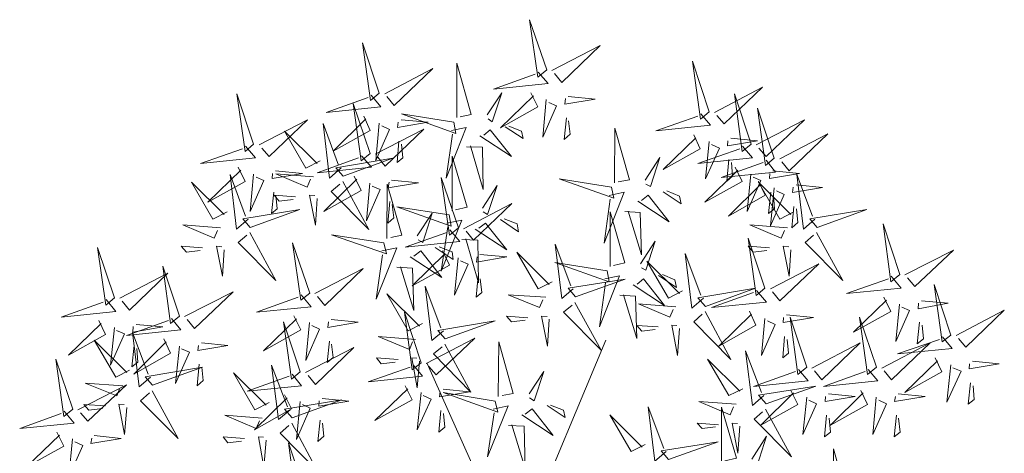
# Model space of a CAD drawing. Header units: millimetres. Extents: x 918404 to 1362154, y 4120617 to 4364104.
# Tile 494 of 649: x 1264244 to 1264493, y 4128076 to 4128185. Entities that reach past the tile are written whole.
import ezdxf

# ---------------------------------------------------------------- set-up
doc = ezdxf.new("R2010")
doc.units = ezdxf.units.MM
doc.header["$MEASUREMENT"] = 0
for name, color, linetype, lineweight in [('PDF_Geometry_Ном._пера__1', 1, 'Continuous', 18), ('PDF_Geometry_Ном._пера__13', 13, 'Continuous', 18), ('PDF_Geometry_Ном._пера__20', 20, 'Continuous', 18), ('PDF_Geometry_Ном._пера__21', 21, 'Continuous', 18)]:
    doc.layers.add(name, color=color, linetype=linetype, lineweight=lineweight)

msp = doc.modelspace()

# ---------------------------------------------------------------- linework, layer by layer
at = {"layer": 'PDF_Geometry_Ном._пера__1', "linetype": 'Continuous', "flags": 128}
for points in [[(1264296.44, 4128136.61), (1264292.86, 4128134.77), (1264287.44, 4128144.09), (1264295.68, 4128135.96)], [(1264301.75, 4128134.77), (1264298.82, 4128132.27), (1264297.2, 4128146.04), (1264301.1, 4128135.53)], [(1264294.81, 4128132.6), (1264285.27, 4128133.36), (1264293.19, 4128130), (1264294.05, 4128131.95)], [(1264302.18, 4128131.41), (1264308.8, 4128119.27), (1264299.26, 4128128.91), (1264301.43, 4128130.76)], [(1264295.68, 4128127.07), (1264295.25, 4128120.35), (1264293.73, 4128127.94), (1264295.14, 4128127.83)], [(1264365.05, 4128090), (1264365.16, 4128103.77), (1264368.85, 4128090.76), (1264366.03, 4128090.22)], [(1264372.86, 4128090.65), (1264376.54, 4128096.29), (1264374.16, 4128088.92), (1264372.96, 4128089.68)], [(1264363.75, 4128086.75), (1264367.55, 4128087.62), (1264362.34, 4128074.72), (1264363.97, 4128085.88)], [(1264371.01, 4128085.34), (1264378.93, 4128080.14), (1264373.62, 4128086.86), (1264371.88, 4128085.56)], [(1264377.41, 4128087.72), (1264381.96, 4128084.69), (1264381.53, 4128086.53), (1264378.28, 4128087.83)], [(1264367.65, 4128082.63), (1264371.56, 4128082.52), (1264371.88, 4128071.79), (1264368.52, 4128082.85)], [(1264449.71, 4128063.01), (1264449.82, 4128076.78), (1264453.5, 4128063.77), (1264450.68, 4128063.23)]]:
    msp.add_lwpolyline(points, dxfattribs=at)
for points in [[(1264302.29, 4128132.71), (1264314.87, 4128137.26), (1264300.45, 4128134.88)], [(1264364.29, 4128088.81), (1264351.07, 4128090.98), (1264364.94, 4128085.99)]]:
    msp.add_lwpolyline(points, close=True, dxfattribs=at)
at = {"layer": 'PDF_Geometry_Ном._пера__13', "linetype": 'Continuous', "flags": 128}
for points in [[(1264372.1, 4128056.07), (1264392.26, 4128104.2)], [(1264367.22, 4128053.25), (1264347.06, 4128098.35)]]:
    msp.add_lwpolyline(points, dxfattribs=at)
at = {"layer": 'PDF_Geometry_Ном._пера__20', "linetype": 'Continuous', "flags": 128}
for points in [[(1264377.3, 4128172.49), (1264372.96, 4128185.17), (1264375.02, 4128170.65)], [(1264334.92, 4128166.63), (1264330.69, 4128179.32), (1264332.75, 4128164.79)], [(1264418.38, 4128161.87), (1264414.15, 4128174.66), (1264416.21, 4128160.02)], [(1264429, 4128153.74), (1264424.78, 4128166.42), (1264426.73, 4128151.89)], [(1264332.64, 4128151.35), (1264328.31, 4128164.03), (1264330.37, 4128149.51)], [(1264353.78, 4128159.26), (1264340.56, 4128161.43), (1264354.32, 4128156.45)], [(1264434.86, 4128150.16), (1264430.63, 4128162.84), (1264432.69, 4128148.32)], [(1264325.81, 4128145.61), (1264338.39, 4128150.16), (1264323.97, 4128147.77)], [(1264354.97, 4128132.6), (1264350.64, 4128145.28), (1264352.7, 4128130.76)], [(1264393.67, 4128142.9), (1264380.44, 4128144.96), (1264394.32, 4128140.08)], [(1264352.59, 4128135.85), (1264339.36, 4128137.91), (1264353.13, 4128133.03)], [(1264445.7, 4128132.71), (1264458.27, 4128137.26), (1264443.85, 4128134.88)], [(1264466.62, 4128120.78), (1264462.39, 4128133.57), (1264464.34, 4128118.94)], [(1264317.36, 4128116.12), (1264313.02, 4128128.81), (1264315.08, 4128114.28)], [(1264336.11, 4128128.81), (1264322.89, 4128130.86), (1264336.76, 4128125.99)], [(1264432.47, 4128117.32), (1264428.25, 4128130), (1264430.3, 4128115.47)], [(1264392.58, 4128121.76), (1264379.36, 4128123.82), (1264393.13, 4128118.94)], [(1264384.56, 4128115.15), (1264397.14, 4128119.59), (1264382.72, 4128117.32)], [(1264417.51, 4128112.76), (1264430.09, 4128117.32), (1264415.56, 4128114.93)], [(1264479.52, 4128105.5), (1264475.29, 4128118.29), (1264477.35, 4128103.77)], [(1264345.54, 4128098.46), (1264341.31, 4128111.25), (1264343.26, 4128096.72)], [(1264351.61, 4128104.53), (1264364.29, 4128109.08), (1264349.77, 4128106.69)], [(1264443.1, 4128097.37), (1264438.87, 4128110.05), (1264440.82, 4128095.53)], [(1264460.76, 4128097.37), (1264456.43, 4128110.05), (1264458.49, 4128095.53)], [(1264432.8, 4128088.16), (1264445.37, 4128092.6), (1264430.85, 4128090.33)], [(1264316.17, 4128065.61), (1264311.94, 4128078.29), (1264313.89, 4128063.77)], [(1264408.08, 4128074.07), (1264420.66, 4128078.51), (1264406.24, 4128076.23)]]:
    msp.add_lwpolyline(points, close=True, dxfattribs=at)
for points in [[(1264378.6, 4128172.38), (1264390.85, 4128178.67), (1264381.09, 4128169.34), (1264379.25, 4128171.62)], [(1264354.54, 4128160.46), (1264354.54, 4128174.22), (1264358.22, 4128161.21), (1264355.41, 4128160.67)], [(1264336.33, 4128166.42), (1264348.47, 4128172.81), (1264338.71, 4128163.49), (1264336.87, 4128165.77)], [(1264375.13, 4128171.95), (1264377.63, 4128169.02), (1264363.86, 4128167.61), (1264374.37, 4128171.4)], [(1264362.23, 4128161.11), (1264365.92, 4128166.74), (1264363.53, 4128159.37), (1264362.45, 4128160.13)], [(1264373.29, 4128166.74), (1264375.02, 4128163.17), (1264365.59, 4128157.85), (1264373.94, 4128165.98)], [(1264419.79, 4128161.76), (1264431.93, 4128168.15), (1264422.18, 4128158.83), (1264420.33, 4128161)], [(1264332.86, 4128166.09), (1264335.35, 4128163.17), (1264321.48, 4128161.76), (1264332.1, 4128165.55)], [(1264377.19, 4128165.01), (1264376.32, 4128155.47), (1264379.79, 4128163.38), (1264377.84, 4128164.25)], [(1264382.72, 4128165.77), (1264389.55, 4128165.12), (1264381.85, 4128163.82), (1264382.07, 4128165.23)], [(1264416.32, 4128161.43), (1264418.71, 4128158.51), (1264404.94, 4128157.1), (1264415.56, 4128160.78)], [(1264304.57, 4128153.52), (1264316.82, 4128159.91), (1264307.06, 4128150.59), (1264305.22, 4128152.76)], [(1264325.27, 4128147.77), (1264322.35, 4128145.17), (1264320.72, 4128158.94), (1264324.62, 4128148.42)], [(1264331.02, 4128160.78), (1264332.64, 4128157.2), (1264323.32, 4128152), (1264331.56, 4128160.13)], [(1264334.92, 4128159.05), (1264334.05, 4128149.62), (1264337.52, 4128157.42), (1264335.57, 4128158.4)], [(1264340.45, 4128159.91), (1264347.28, 4128159.26), (1264339.58, 4128157.96), (1264339.69, 4128159.26)], [(1264382.29, 4128160.35), (1264381.74, 4128154.93), (1264383.26, 4128156.23), (1264382.83, 4128159.59)], [(1264430.3, 4128153.52), (1264442.55, 4128159.91), (1264432.8, 4128150.59), (1264430.96, 4128152.76)], [(1264319.96, 4128149.51), (1264316.38, 4128147.67), (1264310.96, 4128156.99), (1264319.2, 4128148.86)], [(1264333.94, 4128151.24), (1264346.19, 4128157.53), (1264336.44, 4128148.21), (1264334.59, 4128150.48)], [(1264353.24, 4128157.2), (1264356.92, 4128157.96), (1264351.83, 4128145.17), (1264353.45, 4128156.23)], [(1264360.39, 4128155.8), (1264368.41, 4128150.59), (1264362.99, 4128157.31), (1264361.37, 4128156.01)], [(1264366.79, 4128158.07), (1264371.34, 4128155.14), (1264370.91, 4128156.99), (1264367.76, 4128158.29)], [(1264394.43, 4128143.98), (1264394.54, 4128157.75), (1264398.22, 4128144.74), (1264395.4, 4128144.2)], [(1264436.27, 4128150.05), (1264448.41, 4128156.34), (1264438.65, 4128147.02), (1264436.81, 4128149.29)], [(1264339.9, 4128154.49), (1264339.47, 4128149.07), (1264340.88, 4128150.27), (1264340.56, 4128153.74)], [(1264414.48, 4128156.12), (1264416.11, 4128152.54), (1264406.78, 4128147.34), (1264415.02, 4128155.36)], [(1264418.38, 4128154.39), (1264417.51, 4128144.96), (1264420.98, 4128152.76), (1264419.03, 4128153.63)], [(1264423.91, 4128155.25), (1264430.63, 4128154.6), (1264423.04, 4128153.3), (1264423.15, 4128154.6)], [(1264357.03, 4128153.09), (1264361.04, 4128152.98), (1264361.26, 4128142.25), (1264358.01, 4128153.3)], [(1264426.84, 4128153.19), (1264429.33, 4128150.27), (1264415.56, 4128148.86), (1264426.19, 4128152.54)], [(1264330.47, 4128150.81), (1264332.97, 4128147.88), (1264319.2, 4128146.47), (1264329.72, 4128150.27)], [(1264353.35, 4128136.93), (1264353.35, 4128150.7), (1264357.14, 4128137.8), (1264354.21, 4128137.15)], [(1264402.23, 4128144.63), (1264405.92, 4128150.38), (1264403.53, 4128143), (1264402.34, 4128143.66)], [(1264432.8, 4128149.73), (1264435.18, 4128146.69), (1264421.42, 4128145.28), (1264432.04, 4128149.07)], [(1264423.37, 4128149.83), (1264422.83, 4128144.41), (1264424.34, 4128145.61), (1264424.02, 4128149.07)], [(1264299.26, 4128147.88), (1264300.99, 4128144.31), (1264291.56, 4128139.1), (1264299.91, 4128147.12)], [(1264308.69, 4128147.02), (1264315.52, 4128146.36), (1264307.82, 4128145.06), (1264307.93, 4128146.36)], [(1264318.33, 4128145.5), (1264308.8, 4128146.26), (1264316.71, 4128142.9), (1264317.58, 4128144.85)], [(1264424.99, 4128147.88), (1264426.73, 4128144.31), (1264417.3, 4128139.1), (1264425.64, 4128147.12)], [(1264434.53, 4128147.02), (1264441.25, 4128146.36), (1264433.67, 4128145.06), (1264433.77, 4128146.36)], [(1264303.16, 4128146.15), (1264302.29, 4128136.72), (1264305.76, 4128144.52), (1264303.81, 4128145.39)], [(1264328.63, 4128145.61), (1264330.37, 4128142.03), (1264320.94, 4128136.72), (1264329.28, 4128144.85)], [(1264325.71, 4128144.31), (1264332.32, 4128132.17), (1264322.78, 4128141.81), (1264324.95, 4128143.66)], [(1264332.53, 4128143.87), (1264331.67, 4128134.33), (1264335.14, 4128142.25), (1264333.18, 4128143.11)], [(1264338.06, 4128144.63), (1264344.89, 4128143.98), (1264337.19, 4128142.68), (1264337.41, 4128144.09)], [(1264430.85, 4128144.41), (1264432.58, 4128140.84), (1264423.26, 4128135.53), (1264431.5, 4128143.66)], [(1264428.9, 4128146.15), (1264428.03, 4128136.72), (1264431.5, 4128144.52), (1264429.55, 4128145.39)], [(1264439.84, 4128136.61), (1264436.27, 4128134.77), (1264430.85, 4128144.09), (1264439.08, 4128135.96)], [(1264445.15, 4128134.77), (1264442.23, 4128132.27), (1264440.6, 4128146.04), (1264444.5, 4128135.53)], [(1264308.25, 4128141.6), (1264307.71, 4128136.18), (1264309.12, 4128137.37), (1264308.8, 4128140.84)], [(1264336.87, 4128129.89), (1264336.98, 4128143.66), (1264340.66, 4128130.76), (1264337.85, 4128130.11)], [(1264361.04, 4128137.59), (1264364.73, 4128143.33), (1264362.34, 4128135.96), (1264361.26, 4128136.61)], [(1264393.13, 4128140.73), (1264396.92, 4128141.6), (1264391.83, 4128128.7), (1264393.34, 4128139.86)], [(1264406.78, 4128141.7), (1264411.34, 4128138.67), (1264410.9, 4128140.62), (1264407.65, 4128141.92)], [(1264433.99, 4128141.6), (1264433.45, 4128136.18), (1264434.97, 4128137.37), (1264434.64, 4128140.84)], [(1264434.86, 4128142.68), (1264433.88, 4128133.14), (1264437.35, 4128141.05), (1264435.4, 4128141.92)], [(1264440.39, 4128143.44), (1264447.11, 4128142.79), (1264439.52, 4128141.49), (1264439.63, 4128142.9)], [(1264313.78, 4128140.4), (1264308.36, 4128140.84), (1264309.66, 4128139.32), (1264313.13, 4128139.75)], [(1264319.2, 4128139.97), (1264318.77, 4128133.25), (1264317.25, 4128140.84), (1264318.66, 4128140.73)], [(1264337.63, 4128139.21), (1264337.09, 4128133.79), (1264338.6, 4128135.09), (1264338.17, 4128138.45)], [(1264356.27, 4128132.38), (1264368.52, 4128138.78), (1264358.77, 4128129.46), (1264356.92, 4128131.73)], [(1264400.39, 4128139.32), (1264408.3, 4128134.12), (1264402.99, 4128140.84), (1264401.26, 4128139.54)], [(1264344.57, 4128130.54), (1264348.36, 4128136.28), (1264345.97, 4128128.91), (1264344.78, 4128129.56)], [(1264393.34, 4128122.84), (1264393.34, 4128136.61), (1264397.03, 4128123.71), (1264394.21, 4128123.06)], [(1264397.03, 4128136.72), (1264400.93, 4128136.5), (1264401.26, 4128125.77), (1264397.9, 4128136.83)], [(1264439.84, 4128138.02), (1264439.3, 4128132.6), (1264440.82, 4128133.9), (1264440.49, 4128137.37)], [(1264352.04, 4128133.79), (1264355.84, 4128134.55), (1264350.64, 4128121.65), (1264352.26, 4128132.82)], [(1264359.2, 4128132.27), (1264367.22, 4128127.07), (1264361.8, 4128133.79), (1264360.17, 4128132.49)], [(1264365.59, 4128134.66), (1264370.15, 4128131.62), (1264369.82, 4128133.57), (1264366.57, 4128134.88)], [(1264352.8, 4128132.06), (1264355.3, 4128129.13), (1264341.53, 4128127.72), (1264352.04, 4128131.41)], [(1264438.22, 4128132.6), (1264428.68, 4128133.36), (1264436.59, 4128130), (1264437.46, 4128131.95)], [(1264445.59, 4128131.41), (1264452.2, 4128119.27), (1264442.66, 4128128.91), (1264444.83, 4128130.76)], [(1264355.84, 4128129.67), (1264359.85, 4128129.46), (1264360.07, 4128118.72), (1264356.81, 4128129.78)], [(1264401.04, 4128123.49), (1264404.72, 4128129.24), (1264402.34, 4128121.87), (1264401.26, 4128122.52)], [(1264335.57, 4128126.75), (1264339.36, 4128127.5), (1264334.16, 4128114.61), (1264335.79, 4128125.77)], [(1264342.72, 4128125.23), (1264350.74, 4128120.03), (1264345.43, 4128126.75), (1264343.7, 4128125.45)], [(1264350.96, 4128126.75), (1264352.7, 4128123.17), (1264343.26, 4128117.97), (1264351.61, 4128126.1)], [(1264349.12, 4128127.61), (1264353.67, 4128124.58), (1264353.35, 4128126.53), (1264350.09, 4128127.83)], [(1264378.71, 4128118.94), (1264375.13, 4128117.21), (1264369.71, 4128126.42), (1264377.95, 4128118.29)], [(1264384.02, 4128117.21), (1264381.09, 4128114.71), (1264379.47, 4128128.48), (1264383.37, 4128117.97)], [(1264433.67, 4128127.5), (1264428.25, 4128127.94), (1264429.55, 4128126.42), (1264433.01, 4128126.85)], [(1264439.08, 4128127.07), (1264438.65, 4128120.35), (1264437.13, 4128127.94), (1264438.54, 4128127.83)], [(1264467.92, 4128120.68), (1264480.17, 4128126.96), (1264470.41, 4128117.75), (1264468.57, 4128119.92)], [(1264354.86, 4128125.01), (1264354, 4128115.58), (1264357.46, 4128123.39), (1264355.51, 4128124.25)], [(1264360.39, 4128125.88), (1264367.22, 4128125.23), (1264359.52, 4128123.93), (1264359.74, 4128125.23)], [(1264411.66, 4128116.67), (1264408.08, 4128114.82), (1264402.66, 4128124.14), (1264410.9, 4128116.01)], [(1264416.97, 4128114.82), (1264414.05, 4128112.33), (1264412.31, 4128126.1), (1264416.32, 4128115.58)], [(1264318.66, 4128116.01), (1264330.91, 4128122.3), (1264321.15, 4128112.98), (1264319.31, 4128115.26)], [(1264339.36, 4128122.63), (1264343.37, 4128122.41), (1264343.7, 4128111.68), (1264340.34, 4128122.74)], [(1264433.88, 4128117.21), (1264446.13, 4128123.49), (1264436.27, 4128114.17), (1264434.42, 4128116.45)], [(1264359.96, 4128120.46), (1264359.42, 4128115.04), (1264360.93, 4128116.23), (1264360.5, 4128119.7)], [(1264392.04, 4128119.7), (1264395.73, 4128120.46), (1264390.63, 4128107.56), (1264392.15, 4128118.72)], [(1264399.2, 4128118.18), (1264407.11, 4128112.98), (1264401.8, 4128119.7), (1264400.17, 4128118.4)], [(1264405.59, 4128120.57), (1264410.14, 4128117.53), (1264409.71, 4128119.48), (1264406.57, 4128120.78)], [(1264464.45, 4128120.35), (1264466.94, 4128117.32), (1264453.18, 4128116.01), (1264463.8, 4128119.7)], [(1264285.71, 4128110.16), (1264297.96, 4128116.45), (1264288.2, 4128107.13), (1264286.36, 4128109.4)], [(1264351.18, 4128106.58), (1264348.25, 4128104.09), (1264346.52, 4128117.86), (1264350.53, 4128107.34)], [(1264430.41, 4128116.77), (1264432.91, 4128113.85), (1264419.03, 4128112.44), (1264429.65, 4128116.23)], [(1264315.19, 4128115.69), (1264317.68, 4128112.65), (1264303.92, 4128111.25), (1264314.43, 4128115.04)], [(1264345.87, 4128108.43), (1264342.29, 4128106.58), (1264336.87, 4128115.91), (1264345.11, 4128107.78)], [(1264377.08, 4128115.04), (1264367.55, 4128115.69), (1264375.46, 4128112.44), (1264376.32, 4128114.39)], [(1264395.84, 4128115.58), (1264399.74, 4128115.36), (1264400.06, 4128104.63), (1264396.7, 4128115.69)], [(1264462.61, 4128115.04), (1264464.34, 4128111.46), (1264454.91, 4128106.26), (1264463.26, 4128114.28)], [(1264472.14, 4128114.17), (1264478.87, 4128113.52), (1264471.28, 4128112.11), (1264471.39, 4128113.52)], [(1264384.45, 4128113.74), (1264391.07, 4128101.71), (1264381.53, 4128111.25), (1264383.7, 4128113.09)], [(1264409.93, 4128112.65), (1264400.5, 4128113.41), (1264408.41, 4128110.05), (1264409.28, 4128112)], [(1264417.41, 4128111.46), (1264423.91, 4128099.32), (1264414.48, 4128108.86), (1264416.65, 4128110.81)], [(1264428.57, 4128111.57), (1264430.2, 4128107.99), (1264420.87, 4128102.68), (1264429.11, 4128110.81)], [(1264466.51, 4128113.3), (1264465.64, 4128103.87), (1264469.11, 4128111.68), (1264467.16, 4128112.55)], [(1264480.92, 4128105.39), (1264493.06, 4128111.79), (1264483.31, 4128102.47), (1264481.47, 4128104.63)], [(1264313.35, 4128110.38), (1264315.08, 4128106.8), (1264305.65, 4128101.49), (1264314, 4128109.62)], [(1264322.78, 4128109.4), (1264329.61, 4128108.75), (1264321.91, 4128107.45), (1264322.13, 4128108.86)], [(1264372.53, 4128109.84), (1264367.11, 4128110.27), (1264368.41, 4128108.86), (1264371.88, 4128109.29)], [(1264377.95, 4128109.51), (1264377.52, 4128102.68), (1264376, 4128110.27), (1264377.41, 4128110.16)], [(1264432.47, 4128109.73), (1264431.61, 4128100.3), (1264435.07, 4128108.21), (1264433.12, 4128109.08)], [(1264438, 4128110.6), (1264444.83, 4128109.94), (1264437.13, 4128108.64), (1264437.24, 4128109.94)], [(1264317.25, 4128108.64), (1264316.38, 4128099.11), (1264319.85, 4128107.02), (1264317.9, 4128107.89)], [(1264405.48, 4128107.56), (1264400.06, 4128107.89), (1264401.36, 4128106.48), (1264404.72, 4128106.91)], [(1264410.9, 4128107.13), (1264410.36, 4128100.3), (1264408.95, 4128107.99), (1264410.25, 4128107.89)], [(1264471.6, 4128108.75), (1264471.06, 4128103.33), (1264472.58, 4128104.53), (1264472.25, 4128107.99)], [(1264322.35, 4128103.98), (1264321.8, 4128098.56), (1264323.32, 4128099.86), (1264322.89, 4128103.22)], [(1264344.13, 4128104.42), (1264334.7, 4128105.18), (1264342.61, 4128101.82), (1264343.37, 4128103.77)], [(1264346.84, 4128098.35), (1264359.09, 4128104.74), (1264349.33, 4128095.42), (1264347.49, 4128097.59)], [(1264437.46, 4128105.18), (1264437.03, 4128099.76), (1264438.43, 4128100.95), (1264438.11, 4128104.42)], [(1264477.46, 4128105.07), (1264479.84, 4128102.14), (1264466.07, 4128100.73), (1264476.7, 4128104.42)], [(1264289.94, 4128103.55), (1264296.66, 4128102.9), (1264289.07, 4128101.6), (1264289.18, 4128102.9)], [(1264351.5, 4128103.22), (1264358.11, 4128091.08), (1264348.68, 4128100.73), (1264350.85, 4128102.57)], [(1264432.26, 4128090.22), (1264429.33, 4128087.72), (1264427.6, 4128101.49), (1264431.61, 4128090.98)], [(1264444.4, 4128097.15), (1264456.64, 4128103.55), (1264446.89, 4128094.23), (1264445.05, 4128096.5)], [(1264462.06, 4128097.15), (1264474.31, 4128103.55), (1264464.56, 4128094.23), (1264462.71, 4128096.5)], [(1264339.69, 4128099.32), (1264334.27, 4128099.76), (1264335.46, 4128098.24), (1264338.93, 4128098.67)], [(1264345.11, 4128098.89), (1264344.57, 4128092.17), (1264343.16, 4128099.76), (1264344.46, 4128099.65)], [(1264426.94, 4128091.95), (1264423.37, 4128090.22), (1264417.95, 4128099.43), (1264426.19, 4128091.3)], [(1264475.61, 4128099.76), (1264477.24, 4128096.18), (1264467.92, 4128090.98), (1264476.16, 4128099)], [(1264343.48, 4128098.02), (1264345.87, 4128095.09), (1264332.1, 4128093.69), (1264342.72, 4128097.37)], [(1264441.04, 4128096.83), (1264443.42, 4128093.9), (1264429.65, 4128092.49), (1264440.28, 4128096.29)], [(1264458.6, 4128096.83), (1264461.09, 4128093.9), (1264447.32, 4128092.49), (1264457.84, 4128096.29)], [(1264479.52, 4128098.02), (1264478.54, 4128088.59), (1264482.12, 4128096.4), (1264480.06, 4128097.26)], [(1264485.04, 4128098.89), (1264491.76, 4128098.24), (1264484.18, 4128096.94), (1264484.28, 4128098.24)], [(1264307.06, 4128088.48), (1264303.48, 4128086.64), (1264298.06, 4128095.96), (1264306.3, 4128087.83)], [(1264351.07, 4128091.84), (1264357.79, 4128091.19), (1264350.2, 4128089.89), (1264350.31, 4128091.19)], [(1264439.08, 4128091.52), (1264440.82, 4128087.94), (1264431.5, 4128082.74), (1264439.74, 4128090.87)], [(1264456.75, 4128091.52), (1264458.49, 4128087.94), (1264449.06, 4128082.74), (1264457.4, 4128090.87)], [(1264484.5, 4128093.47), (1264483.96, 4128088.05), (1264485.48, 4128089.24), (1264485.15, 4128092.71)], [(1264443.1, 4128089.78), (1264442.12, 4128080.35), (1264445.59, 4128088.16), (1264443.64, 4128089.02)], [(1264448.62, 4128090.65), (1264455.34, 4128090), (1264447.76, 4128088.7), (1264447.86, 4128090)], [(1264460.66, 4128089.78), (1264459.79, 4128080.35), (1264463.26, 4128088.16), (1264461.31, 4128089.02)], [(1264466.18, 4128090.65), (1264473.01, 4128090), (1264465.32, 4128088.7), (1264465.53, 4128090)], [(1264407.54, 4128076.13), (1264404.62, 4128073.63), (1264402.99, 4128087.4), (1264406.89, 4128076.88)], [(1264425.21, 4128088.05), (1264415.78, 4128088.7), (1264423.69, 4128085.34), (1264424.56, 4128087.4)], [(1264421.53, 4128073.52), (1264421.53, 4128087.29), (1264425.32, 4128074.39), (1264422.39, 4128073.74)], [(1264432.69, 4128086.75), (1264439.19, 4128074.72), (1264429.76, 4128084.26), (1264431.93, 4128086.1)], [(1264305.33, 4128084.47), (1264295.9, 4128085.23), (1264303.81, 4128081.87), (1264304.68, 4128083.82)], [(1264350.53, 4128086.42), (1264349.99, 4128081), (1264351.5, 4128082.2), (1264351.18, 4128085.66)], [(1264402.23, 4128077.86), (1264398.65, 4128076.13), (1264393.23, 4128085.34), (1264401.47, 4128077.21)], [(1264448.08, 4128085.23), (1264447.54, 4128079.81), (1264449.06, 4128081), (1264448.73, 4128084.47)], [(1264465.75, 4128085.23), (1264465.21, 4128079.81), (1264466.73, 4128081), (1264466.29, 4128084.47)], [(1264420.77, 4128082.85), (1264415.35, 4128083.28), (1264416.65, 4128081.87), (1264420.01, 4128082.3)], [(1264426.19, 4128082.52), (1264425.64, 4128075.69), (1264424.23, 4128083.28), (1264425.54, 4128083.17)], [(1264300.88, 4128079.38), (1264295.46, 4128079.81), (1264296.66, 4128078.29), (1264300.12, 4128078.73)], [(1264306.3, 4128078.94), (1264305.76, 4128072.12), (1264304.35, 4128079.81), (1264305.65, 4128079.7)], [(1264429.22, 4128074.17), (1264432.91, 4128079.92), (1264430.52, 4128072.55), (1264429.44, 4128073.31)]]:
    msp.add_lwpolyline(points, dxfattribs=at)
at = {"layer": 'PDF_Geometry_Ном._пера__21', "linetype": 'Continuous', "flags": 128}
for points in [[(1264303.16, 4128153.74), (1264298.93, 4128166.42), (1264300.99, 4128151.89)], [(1264267.93, 4128114.93), (1264263.7, 4128127.61), (1264265.76, 4128113.09)], [(1264284.41, 4128110.27), (1264280.18, 4128122.95), (1264282.13, 4128108.43)], [(1264314.97, 4128096.18), (1264310.75, 4128108.86), (1264312.7, 4128094.34)], [(1264257.42, 4128086.75), (1264253.08, 4128099.43), (1264255.14, 4128084.91)], [(1264277.58, 4128092.82), (1264290.26, 4128097.37), (1264275.74, 4128094.99)], [(1264312.91, 4128084.58), (1264325.49, 4128089.13), (1264310.96, 4128086.75)]]:
    msp.add_lwpolyline(points, close=True, dxfattribs=at)
for points in [[(1264301.1, 4128153.19), (1264303.59, 4128150.27), (1264289.72, 4128148.86), (1264300.34, 4128152.54)], [(1264290.26, 4128127.5), (1264284.84, 4128127.94), (1264286.14, 4128126.42), (1264289.61, 4128126.85)], [(1264269.34, 4128114.82), (1264281.48, 4128121.11), (1264271.73, 4128111.79), (1264269.88, 4128114.06)], [(1264265.87, 4128114.5), (1264268.26, 4128111.46), (1264254.49, 4128110.05), (1264265.11, 4128113.85)], [(1264264.03, 4128109.19), (1264265.66, 4128105.61), (1264256.33, 4128100.41), (1264264.57, 4128108.43)], [(1264282.35, 4128109.73), (1264284.73, 4128106.8), (1264270.97, 4128105.39), (1264281.59, 4128109.19)], [(1264267.93, 4128107.45), (1264266.96, 4128097.91), (1264270.53, 4128105.83), (1264268.47, 4128106.69)], [(1264273.46, 4128108.21), (1264280.18, 4128107.56), (1264272.59, 4128106.26), (1264272.7, 4128107.67)], [(1264271.73, 4128096.61), (1264268.26, 4128094.88), (1264262.84, 4128104.2), (1264271.07, 4128096.07)], [(1264277.04, 4128094.88), (1264274.22, 4128092.39), (1264272.48, 4128106.15), (1264276.49, 4128095.64)], [(1264280.4, 4128104.53), (1264282.13, 4128100.95), (1264272.81, 4128095.64), (1264281.05, 4128103.77)], [(1264272.92, 4128102.9), (1264272.38, 4128097.48), (1264273.89, 4128098.67), (1264273.57, 4128102.14)], [(1264284.41, 4128102.68), (1264283.43, 4128093.25), (1264286.9, 4128101.16), (1264284.95, 4128102.03)], [(1264316.27, 4128096.07), (1264328.52, 4128102.36), (1264318.77, 4128093.04), (1264316.93, 4128095.31)], [(1264289.39, 4128098.13), (1264288.85, 4128092.71), (1264290.37, 4128094.01), (1264290.04, 4128097.37)], [(1264312.37, 4128086.64), (1264309.45, 4128084.15), (1264307.71, 4128097.91), (1264311.72, 4128087.4)], [(1264312.91, 4128095.64), (1264315.3, 4128092.71), (1264301.53, 4128091.3), (1264312.16, 4128095.09)], [(1264258.72, 4128086.64), (1264270.97, 4128092.93), (1264261.21, 4128083.71), (1264259.37, 4128085.88)], [(1264270.1, 4128092.71), (1264260.56, 4128093.36), (1264268.58, 4128090.11), (1264269.34, 4128092.06)], [(1264341.53, 4128092.71), (1264343.26, 4128089.13), (1264333.83, 4128083.93), (1264342.18, 4128091.95)], [(1264277.47, 4128091.41), (1264284.08, 4128079.38), (1264274.54, 4128088.92), (1264276.82, 4128090.87)], [(1264310.96, 4128090.43), (1264312.7, 4128086.86), (1264303.38, 4128081.55), (1264311.61, 4128089.68)], [(1264320.5, 4128089.46), (1264327.22, 4128088.81), (1264319.64, 4128087.51), (1264319.74, 4128088.92)], [(1264345.54, 4128090.98), (1264344.57, 4128081.55), (1264348.03, 4128089.35), (1264346.08, 4128090.22)], [(1264265.66, 4128087.62), (1264260.24, 4128087.94), (1264261.43, 4128086.53), (1264264.9, 4128086.97)], [(1264271.07, 4128087.18), (1264270.53, 4128080.35), (1264269.02, 4128088.05), (1264270.42, 4128087.94)], [(1264314.97, 4128088.7), (1264314, 4128079.16), (1264317.47, 4128087.07), (1264315.52, 4128087.94)], [(1264255.25, 4128086.31), (1264257.74, 4128083.28), (1264243.98, 4128081.87), (1264254.49, 4128085.66)], [(1264319.96, 4128084.04), (1264319.42, 4128078.62), (1264320.94, 4128079.92), (1264320.61, 4128083.28)], [(1264312.81, 4128083.28), (1264319.31, 4128071.14), (1264309.88, 4128080.68), (1264312.05, 4128082.63)], [(1264253.41, 4128081), (1264255.14, 4128077.43), (1264245.71, 4128072.22), (1264254.06, 4128080.24)], [(1264257.31, 4128079.27), (1264256.44, 4128069.73), (1264259.91, 4128077.64), (1264257.96, 4128078.51)], [(1264262.84, 4128080.14), (1264269.67, 4128079.38), (1264261.97, 4128078.08), (1264262.19, 4128079.49)]]:
    msp.add_lwpolyline(points, dxfattribs=at)

doc.saveas('drawing.dxf')
